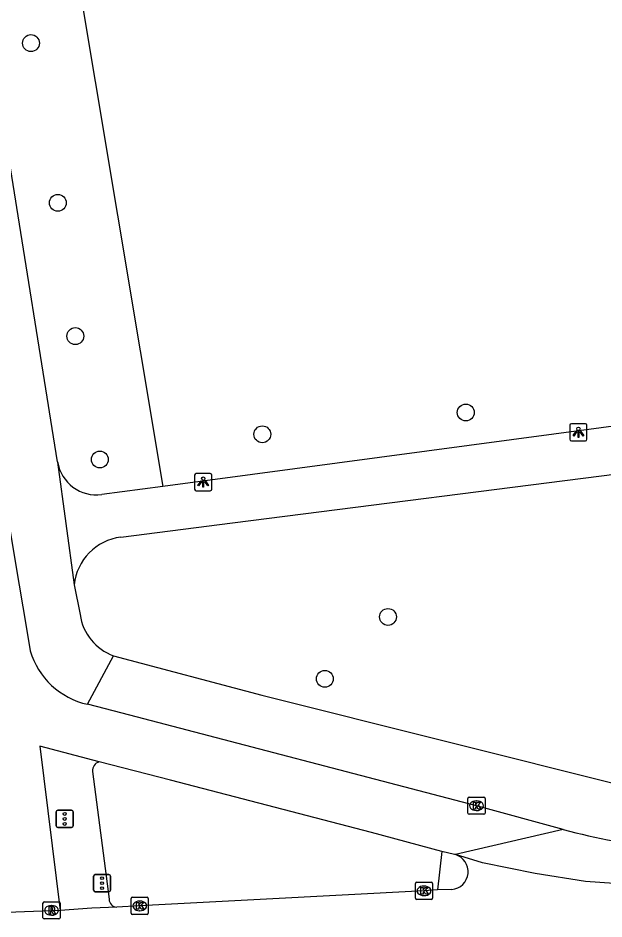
# Model space of a CAD drawing. Extents: x 161084 to 161928, y 385355 to 386522.
# Drawn here: x 161261.2 to 161295.2, y 385356.3 to 385408.5 of the extents above; entities that cross this region are included whole.
import ezdxf

# ---------------------------------------------------------------- set-up
doc = ezdxf.new("R2010")
doc.units = 0
for name, color, linetype in [('IMGEO_Boom', 7, 'Continuous'), ('IMGEO_Fietspad_gesloten', 7, 'Continuous'), ('IMGEO_Groenvoorziening', 7, 'Continuous'), ('IMGEO_Kolk', 7, 'Continuous'), ('IMGEO_Lichtpunt', 7, 'Continuous'), ('IMGEO_Rijbaan_lokaal_gesloten', 7, 'Continuous'), ('IMGEO_Rioolput', 7, 'Continuous'), ('IMGEO_Verkeerseiland_gesloten', 7, 'Continuous'), ('IMGEO_Verkeersregelinstallatiepaal', 7, 'Continuous'), ('IMGEO_Voetpad_open', 7, 'Continuous')]:
    doc.layers.add(name, color=color, linetype=linetype)

msp = doc.modelspace()

# ---------------------------------------------------------------- linework, layer by layer
at = {"layer": 'IMGEO_Boom'}
for centre in [(161261.99, 385407.066), (161263.546, 385397.804), (161264.562, 385390.075), (161287.205, 385385.646), (161275.406, 385384.378), (161265.982, 385382.92), (161282.694, 385373.787), (161279.03, 385370.2)]:
    msp.add_circle(centre, 0.489, dxfattribs=at)
at = {"layer": 'IMGEO_Fietspad_gesloten'}
for points in [[(161246.11, 385458.67), (161248.719, 385447.607), (161250.012, 385441.75), (161251.01, 385436.86), (161251.747, 385433.067), (161261.121, 385376.774), (161261.708, 385373.229), (161261.939, 385371.83)], [(161292.857, 385361.465), (161287.826, 385362.842), (161267.28, 385368.215), (161265.278, 385368.72)], [(161265.95, 385365.39), (161262.512, 385366.294), (161263.684, 385356.765)], [(161285.818, 385360.193), (161281.74, 385361.288), (161270.081, 385364.315), (161265.95, 385365.39)], [(161286.602, 385360.009), (161286.559, 385360.019), (161285.818, 385360.193)]]:
    msp.add_lwpolyline(points, dxfattribs=at)
msp.add_arc((161266.248, 385373.109), 4.495, 196.5286, 257.5387, dxfattribs=at)
at = {"layer": 'IMGEO_Groenvoorziening'}
msp.add_lwpolyline([(161263.082, 385420.601), (161269.634, 385381.353)], dxfattribs=at)
at = {"layer": 'IMGEO_Kolk'}
for p, q in [((161287.325, 385362.416), (161287.325, 385363.268)), ((161287.4, 385363.342), (161288.252, 385363.342)), ((161288.326, 385363.268), (161288.326, 385362.416)), ((161287.813, 385363.122), (161287.838, 385363.122)), ((161288.252, 385362.342), (161287.4, 385362.342)), ((161287.836, 385362.562), (161287.811, 385362.562)), ((161284.283, 385357.478), (161284.283, 385358.33)), ((161284.358, 385358.404), (161285.21, 385358.404)), ((161284.771, 385358.184), (161284.796, 385358.184)), ((161285.284, 385358.33), (161285.284, 385357.478)), ((161267.795, 385356.606), (161267.795, 385357.458)), ((161267.87, 385357.532), (161268.722, 385357.532)), ((161268.796, 385357.458), (161268.796, 385356.606)), ((161285.21, 385357.404), (161284.358, 385357.404)), ((161284.794, 385357.624), (161284.769, 385357.624)), ((161268.283, 385357.312), (161268.308, 385357.312)), ((161268.722, 385356.532), (161267.87, 385356.532)), ((161268.306, 385356.752), (161268.281, 385356.752))]:
    msp.add_line(p, q, dxfattribs=at)
for points in [[(161287.325, 385362.416), (161287.325, 385363.268)], [(161287.4, 385363.342), (161288.252, 385363.342)], [(161288.326, 385363.268), (161288.326, 385362.416)], [(161287.646, 385363.042), (161287.769, 385363.042), (161287.769, 385362.891), (161287.899, 385363.042), (161288.063, 385363.042), (161287.917, 385362.891), (161288.07, 385362.642), (161287.918, 385362.642), (161287.833, 385362.806), (161287.769, 385362.739), (161287.769, 385362.642), (161287.646, 385362.642), (161287.646, 385363.042)], [(161288.252, 385362.342), (161287.4, 385362.342)], [(161284.283, 385357.478), (161284.283, 385358.33)], [(161284.358, 385358.404), (161285.21, 385358.404)], [(161284.604, 385358.104), (161284.727, 385358.104), (161284.727, 385357.953), (161284.857, 385358.104), (161285.021, 385358.104), (161284.875, 385357.953), (161285.028, 385357.704), (161284.876, 385357.704), (161284.791, 385357.868), (161284.727, 385357.801), (161284.727, 385357.704), (161284.604, 385357.704), (161284.604, 385358.104)], [(161285.284, 385358.33), (161285.284, 385357.478)], [(161267.795, 385356.606), (161267.795, 385357.458)], [(161267.87, 385357.532), (161268.722, 385357.532)], [(161268.796, 385357.458), (161268.796, 385356.606)], [(161285.21, 385357.404), (161284.358, 385357.404)], [(161268.116, 385357.232), (161268.239, 385357.232), (161268.239, 385357.081), (161268.369, 385357.232), (161268.533, 385357.232), (161268.387, 385357.081), (161268.54, 385356.832), (161268.388, 385356.832), (161268.303, 385356.996), (161268.239, 385356.929), (161268.239, 385356.832), (161268.116, 385356.832), (161268.116, 385357.232)], [(161268.722, 385356.532), (161267.87, 385356.532)]]:
    msp.add_lwpolyline(points, dxfattribs=at)
for centre, start, end in [((161287.402, 385363.266), 91.552, 178.448), ((161287.402, 385363.266), 91.552, 178.448), ((161288.25, 385363.266), 1.552, 88.448), ((161288.25, 385363.266), 1.552, 88.448), ((161287.402, 385362.418), 181.552, 268.448), ((161287.402, 385362.418), 181.552, 268.448), ((161288.25, 385362.418), 271.552, 358.448), ((161288.25, 385362.418), 271.552, 358.448), ((161284.36, 385358.328), 91.552, 178.448), ((161284.36, 385358.328), 91.552, 178.448), ((161285.208, 385358.328), 1.552, 88.448), ((161285.208, 385358.328), 1.552, 88.448), ((161267.872, 385357.456), 91.552, 178.448), ((161267.872, 385357.456), 91.552, 178.448), ((161268.72, 385357.456), 1.552, 88.448), ((161268.72, 385357.456), 1.552, 88.448), ((161284.36, 385357.48), 181.552, 268.448), ((161284.36, 385357.48), 181.552, 268.448), ((161285.208, 385357.48), 271.552, 358.448), ((161285.208, 385357.48), 271.552, 358.448), ((161267.872, 385356.608), 181.552, 268.448), ((161267.872, 385356.608), 181.552, 268.448), ((161268.72, 385356.608), 271.552, 358.448), ((161268.72, 385356.608), 271.552, 358.448)]:
    msp.add_arc(centre, 0.0765, start, end, dxfattribs=at)
for centre, major_axis, ratio, start_param, end_param in [((161287.812, 385362.842), (-0.387, 0.002), 0.722429, 4.712389, 7.853982), ((161287.837, 385362.842), (-0.39, 0.002), 0.717154, 1.570796, 4.712389), ((161284.77, 385357.904), (-0.387, 0.002), 0.722429, 4.712389, 7.853982), ((161284.795, 385357.904), (-0.39, 0.002), 0.717154, 1.570796, 4.712389), ((161268.282, 385357.032), (-0.387, 0.002), 0.722429, 4.712389, 7.853982), ((161268.307, 385357.032), (-0.39, 0.002), 0.717154, 1.570796, 4.712389)]:
    msp.add_ellipse(centre, major_axis=major_axis, ratio=ratio, start_param=start_param, end_param=end_param, dxfattribs=at)
at = {"layer": 'IMGEO_Lichtpunt'}
for p, q in [((161293.239, 385384.9), (161293.239, 385384.093)), ((161293.239, 385384.9), (161293.239, 385384.093)), ((161294.141, 385384.995), (161293.333, 385384.995)), ((161294.141, 385384.995), (161293.333, 385384.995)), ((161294.235, 385384.093), (161294.235, 385384.9)), ((161294.235, 385384.093), (161294.235, 385384.9)), ((161293.333, 385383.999), (161294.141, 385383.999)), ((161293.333, 385383.999), (161294.141, 385383.999)), ((161271.482, 385382.01), (161271.482, 385381.203)), ((161271.482, 385382.01), (161271.482, 385381.203)), ((161272.384, 385382.105), (161271.576, 385382.105)), ((161272.384, 385382.105), (161271.576, 385382.105)), ((161272.478, 385381.203), (161272.478, 385382.01)), ((161272.478, 385381.203), (161272.478, 385382.01)), ((161271.576, 385381.109), (161272.384, 385381.109)), ((161271.576, 385381.109), (161272.384, 385381.109))]:
    msp.add_line(p, q, dxfattribs=at)
for points in [[(161293.613, 385384.564), (161293.652, 385384.536), (161293.464, 385384.274), (161293.426, 385384.301), (161293.613, 385384.564)], [(161293.715, 385384.516), (161293.762, 385384.516), (161293.762, 385384.194), (161293.715, 385384.194), (161293.715, 385384.516)], [(161293.825, 385384.536), (161293.863, 385384.563), (161294.05, 385384.301), (161294.011, 385384.273), (161293.825, 385384.536)], [(161271.856, 385381.674), (161271.895, 385381.646), (161271.707, 385381.384), (161271.669, 385381.411), (161271.856, 385381.674)], [(161271.958, 385381.626), (161272.005, 385381.626), (161272.005, 385381.304), (161271.958, 385381.304), (161271.958, 385381.626)], [(161272.068, 385381.646), (161272.106, 385381.673), (161272.293, 385381.411), (161272.254, 385381.383), (161272.068, 385381.646)]]:
    msp.add_lwpolyline(points, dxfattribs=at)
for centre in [(161293.738, 385384.698), (161271.981, 385381.808)]:
    msp.add_circle(centre, 0.0994, dxfattribs=at)
for centre, start, end in [((161293.333, 385384.9), 90, 180), ((161293.333, 385384.9), 90, 180), ((161294.141, 385384.9), 0, 90), ((161294.141, 385384.9), 0, 90), ((161293.333, 385384.093), 180, 270), ((161293.333, 385384.093), 180, 270), ((161294.141, 385384.093), 270, 0), ((161294.141, 385384.093), 270, 360), ((161271.576, 385382.01), 90, 180), ((161271.576, 385382.01), 90, 180), ((161272.384, 385382.01), 0, 90), ((161272.384, 385382.01), 0, 90), ((161271.576, 385381.203), 180, 270), ((161271.576, 385381.203), 180, 270), ((161272.384, 385381.203), 270, 0), ((161272.384, 385381.203), 270, 360)]:
    msp.add_arc(centre, 0.0946, start, end, dxfattribs=at)
at = {"layer": 'IMGEO_Rijbaan_lokaal_gesloten'}
for points in [[(161402.097, 385363.009), (161314.892, 385358.542), (161307.966, 385358.21), (161303.986, 385358.072), (161302.025, 385358.107), (161297.736, 385358.198), (161294.158, 385358.451), (161291.222, 385358.909), (161288.172, 385359.529), (161286.612, 385360.011)], [(161292.857, 385361.465), (161286.612, 385360.011)], [(161286.612, 385360.011), (161286.602, 385360.009)], [(161285.561, 385357.953), (161284.784, 385357.904), (161275.28, 385357.398), (161268.296, 385357.032), (161266.971, 385356.96)], [(161286.389, 385357.981), (161285.561, 385357.953)], [(161266.971, 385356.96), (161265.525, 385356.895), (161263.684, 385356.765)], [(161263.684, 385356.765), (161260.6, 385356.653)]]:
    msp.add_lwpolyline(points, dxfattribs=at)
for centre, radius, start, end in [((161301.459, 385392.416), 32.124, 254.4686, 265.2346), ((161286.307, 385359.015), 1.037, 274.5251, 73.4834)]:
    msp.add_arc(centre, radius, start, end, dxfattribs=at)
at = {"layer": 'IMGEO_Rioolput'}
for p, q in [((161262.685, 385356.346), (161262.685, 385357.198)), ((161262.76, 385357.272), (161263.612, 385357.272)), ((161263.173, 385357.052), (161263.198, 385357.052)), ((161263.686, 385357.198), (161263.686, 385356.346)), ((161263.196, 385356.492), (161263.171, 385356.492)), ((161263.612, 385356.272), (161262.76, 385356.272))]:
    msp.add_line(p, q, dxfattribs=at)
for points in [[(161262.685, 385356.346), (161262.685, 385357.198)], [(161262.76, 385357.272), (161263.612, 385357.272)], [(161263.274, 385356.97), (161263.022, 385356.972), (161263.022, 385356.572)], [(161263.2, 385356.891), (161263.146, 385356.891), (161263.146, 385356.81)], [(161263.686, 385357.198), (161263.686, 385356.346)], [(161263.022, 385356.572), (161263.146, 385356.572), (161263.146, 385356.734), (161263.157, 385356.734)], [(161263.146, 385356.81), (161263.198, 385356.81)], [(161263.204, 385356.705), (161263.275, 385356.572), (161263.415, 385356.572), (161263.35, 385356.698)], [(161263.612, 385356.272), (161262.76, 385356.272)]]:
    msp.add_lwpolyline(points, dxfattribs=at)
for centre, radius, start, end in [((161262.762, 385357.196), 0.0765, 91.552, 178.448), ((161262.762, 385357.196), 0.0765, 91.552, 178.448), ((161263.206, 385356.795), 0.0964, 77.0061, 93.1865), ((161263.22, 385356.852), 0.0378, 276.6634, 79.6772), ((161263.273, 385356.86), 0.109, 350.3612, 89.416), ((161263.61, 385357.196), 0.0765, 1.552, 88.448), ((161263.61, 385357.196), 0.0765, 1.552, 88.448), ((161263.156, 385356.681), 0.0533, 26.0293, 88.6989), ((161263.182, 385356.999), 0.19, 274.7715, 282.9687), ((161263.271, 385356.86), 0.112, 277.5842, 350.9817), ((161263.255, 385356.645), 0.108, 29.5134, 73.7905), ((161262.762, 385356.348), 0.0765, 181.552, 268.448), ((161262.762, 385356.348), 0.0765, 181.552, 268.448), ((161263.61, 385356.348), 0.0765, 271.552, 358.448), ((161263.61, 385356.348), 0.0765, 271.552, 358.448)]:
    msp.add_arc(centre, radius, start, end, dxfattribs=at)
for centre, major_axis, ratio, start_param, end_param in [((161263.172, 385356.772), (-0.387, 0.002), 0.722429, 4.712389, 7.853982), ((161263.197, 385356.772), (-0.39, 0.002), 0.717154, 1.570796, 4.712389)]:
    msp.add_ellipse(centre, major_axis=major_axis, ratio=ratio, start_param=start_param, end_param=end_param, dxfattribs=at)
at = {"layer": 'IMGEO_Verkeerseiland_gesloten'}
msp.add_lwpolyline([(161285.818, 385360.193), (161285.561, 385357.953)], dxfattribs=at)
at = {"layer": 'IMGEO_Verkeersregelinstallatiepaal'}
for p, q in [((161263.45, 385361.677), (161263.45, 385362.477)), ((161263.45, 385362.477), (161263.45, 385361.677)), ((161263.55, 385362.577), (161264.34, 385362.577)), ((161264.34, 385362.577), (161263.55, 385362.577)), ((161264.44, 385362.477), (161264.44, 385361.677)), ((161264.44, 385361.677), (161264.44, 385362.477)), ((161264.34, 385361.577), (161263.55, 385361.577)), ((161263.55, 385361.577), (161264.34, 385361.577)), ((161265.618, 385357.948), (161265.618, 385358.748)), ((161265.618, 385358.748), (161265.618, 385357.948)), ((161265.718, 385358.848), (161266.508, 385358.848)), ((161266.508, 385358.848), (161265.718, 385358.848)), ((161266.608, 385358.748), (161266.608, 385357.948)), ((161266.608, 385357.948), (161266.608, 385358.748)), ((161266.508, 385357.848), (161265.718, 385357.848)), ((161265.718, 385357.848), (161266.508, 385357.848))]:
    msp.add_line(p, q, dxfattribs=at)
for centre in [(161263.945, 385362.367), (161263.945, 385362.077), (161263.945, 385361.787), (161266.113, 385358.638), (161266.113, 385358.348), (161266.113, 385358.058)]:
    msp.add_circle(centre, 0.085, dxfattribs=at)
for centre, start, end in [((161263.55, 385362.477), 90, 180), ((161263.55, 385362.477), 90, 180), ((161264.34, 385362.477), 0, 90), ((161264.34, 385362.477), 360, 90), ((161263.55, 385361.677), 180, 270), ((161263.55, 385361.677), 180, 270), ((161264.34, 385361.677), 270, 0), ((161264.34, 385361.677), 270, 0), ((161265.718, 385358.748), 90, 180), ((161265.718, 385358.748), 90, 180), ((161266.508, 385358.748), 0, 90), ((161266.508, 385358.748), 360, 90), ((161265.718, 385357.948), 180, 270), ((161265.718, 385357.948), 180, 270), ((161266.508, 385357.948), 270, 0), ((161266.508, 385357.948), 270, 0)]:
    msp.add_arc(centre, 0.1, start, end, dxfattribs=at)
at = {"layer": 'IMGEO_Voetpad_open'}
for points in [[(161263.535, 385382.785), (161260.645, 385400.791), (161257.619, 385418.421)], [(161297.516, 385385.082), (161269.634, 385381.353)], [(161263.535, 385382.785), (161263.535, 385382.77), (161264.496, 385375.648)], [(161267.203, 385378.413), (161273.677, 385379.254), (161297.043, 385382.22)], [(161269.634, 385381.353), (161266.094, 385380.88)], [(161264.496, 385375.648), (161264.835, 385373.925)], [(161265.278, 385368.72), (161266.774, 385371.53)], [(161266.774, 385371.53), (161275.373, 385369.253), (161296.531, 385363.951)], [(161265.559, 385364.826), (161266.527, 385357.42)]]:
    msp.add_lwpolyline(points, dxfattribs=at)
for centre, radius, start, end in [((161265.794, 385383.149), 2.289, 189.1473, 277.5224), ((161267.579, 385375.337), 3.099, 96.975, 174.2395), ((161267.837, 385374.373), 3.035, 188.4844, 249.5031), ((161266.097, 385364.87), 0.54, 105.8236, 184.7121), ((161266.975, 385357.408), 0.448, 178.4583, 269.5137)]:
    msp.add_arc(centre, radius, start, end, dxfattribs=at)

doc.saveas('drawing.dxf')
